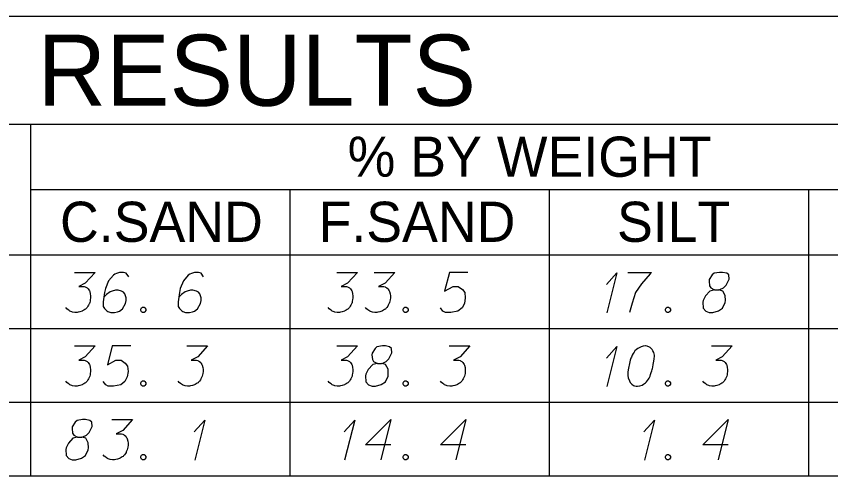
# Model space of a CAD drawing. Extents: x 2074207 to 2076812, y 516372 to 523312.
# Drawn here: x 2076524.4 to 2076621.8, y 518395.3 to 518450.2 of the extents above; entities that cross this region are included whole.
import ezdxf

# ---------------------------------------------------------------- set-up
doc = ezdxf.new("R2010")
doc.units = 0
for name, color, linetype in [('Prop DirtTable_ Soil Test Results - Outline (Major)', 7, 'Continuous'), ('Prop DirtTable_ Soil Test Results - Outline (Minor)', 7, 'Continuous'), ('Prop DirtTable_ Soil Test Results - Tx (Header - Large)', 7, 'Continuous'), ('Prop DirtTable_ Soil Test Results - Tx (Header - Small)', 7, 'Continuous'), ('Prop DirtTable_ Soil Test Results - Tx (Sample Data)', 7, 'Continuous')]:
    doc.layers.add(name, color=color, linetype=linetype)

msp = doc.modelspace()

# ---------------------------------------------------------------- linework, layer by layer
at = {"layer": 'Prop DirtTable_ Soil Test Results - Outline (Major)'}
for p, q in [((2076260.609, 518450.214), (2076811.903, 518450.214)), ((2076260.609, 518421.729), (2076811.903, 518421.729)), ((2076260.609, 518421.729), (2076811.903, 518421.729)), ((2076260.609, 518395.329), (2076811.903, 518395.329))]:
    msp.add_line(p, q, dxfattribs=at)
at = {"layer": 'Prop DirtTable_ Soil Test Results - Outline (Minor)'}
for p, q in [((2076260.609, 518437.329), (2076811.903, 518437.329)), ((2076526.074, 518437.329), (2076526.074, 518412.929)), ((2076526.074, 518429.529), (2076731.93, 518429.529)), ((2076557.094, 518429.529), (2076557.094, 518412.929)), ((2076588.114, 518429.529), (2076588.114, 518412.929)), ((2076619.134, 518412.929), (2076619.134, 518429.529)), ((2076260.609, 518412.929), (2076811.903, 518412.929)), ((2076260.609, 518412.929), (2076811.903, 518412.929)), ((2076526.074, 518412.929), (2076526.074, 518404.129)), ((2076557.094, 518412.929), (2076557.094, 518404.129)), ((2076588.114, 518412.929), (2076588.114, 518404.129)), ((2076619.134, 518404.129), (2076619.134, 518412.929)), ((2076260.609, 518404.129), (2076811.903, 518404.129)), ((2076260.609, 518404.129), (2076811.903, 518404.129)), ((2076526.074, 518404.129), (2076526.074, 518395.329)), ((2076557.094, 518404.129), (2076557.094, 518395.329)), ((2076588.114, 518404.129), (2076588.114, 518395.329)), ((2076619.134, 518395.329), (2076619.134, 518404.129)), ((2076260.609, 518395.329), (2076811.903, 518395.329))]:
    msp.add_line(p, q, dxfattribs=at)
at = {"layer": 'Prop DirtTable_ Soil Test Results - Tx (Sample Data)'}
for points in [[(2076531.339, 518419.625), (2076533.808, 518419.625), (2076532.644, 518418.34), (2076531.868, 518417.924), (2076532.503, 518417.924), (2076532.644, 518417.887), (2076532.714, 518417.849), (2076532.785, 518417.811), (2076532.855, 518417.773), (2076532.997, 518417.66), (2076533.067, 518417.546), (2076533.138, 518417.433), (2076533.173, 518417.32), (2076533.243, 518417.055), (2076533.279, 518416.828), (2076533.279, 518416.715), (2076533.279, 518416.564), (2076533.243, 518416.337), (2076533.208, 518416.186), (2076533.173, 518416.035), (2076533.138, 518415.921), (2076533.102, 518415.846), (2076533.067, 518415.77), (2076533.032, 518415.694), (2076532.961, 518415.581), (2076532.855, 518415.43), (2076532.75, 518415.317), (2076532.679, 518415.241), (2076532.573, 518415.165), (2076532.467, 518415.09), (2076532.326, 518415.014), (2076532.256, 518414.976), (2076532.009, 518414.901), (2076531.797, 518414.863), (2076531.656, 518414.825), (2076531.409, 518414.825), (2076531.127, 518414.863), (2076531.021, 518414.901), (2076530.915, 518414.939), (2076530.809, 518414.976), (2076530.704, 518415.052), (2076530.598, 518415.128), (2076530.421, 518415.279), (2076530.316, 518415.43)], [(2076537.829, 518419.096), (2076537.547, 518419.512), (2076537.23, 518419.625), (2076536.736, 518419.625), (2076536.383, 518419.474), (2076536.171, 518419.398), (2076535.995, 518419.285), (2076535.431, 518418.605), (2076535.043, 518417.698), (2076534.937, 518417.206), (2076534.796, 518416.11), (2076534.796, 518415.543), (2076534.937, 518415.317), (2076535.219, 518415.014), (2076535.325, 518414.939), (2076535.678, 518414.825), (2076536.136, 518414.825), (2076536.489, 518414.901), (2076536.736, 518414.976), (2076537.089, 518415.279), (2076537.441, 518415.883), (2076537.547, 518416.261), (2076537.547, 518416.564), (2076537.371, 518417.055), (2076537.23, 518417.244), (2076536.983, 518417.395), (2076536.559, 518417.509), (2076536.242, 518417.509), (2076535.854, 518417.395), (2076535.607, 518417.282), (2076535.184, 518416.98), (2076534.972, 518416.791), (2076534.866, 518416.677)], [(2076546.789, 518419.096), (2076546.507, 518419.512), (2076546.19, 518419.625), (2076545.696, 518419.625), (2076545.343, 518419.474), (2076545.131, 518419.398), (2076544.955, 518419.285), (2076544.391, 518418.605), (2076544.003, 518417.698), (2076543.897, 518417.206), (2076543.756, 518416.11), (2076543.756, 518415.543), (2076543.897, 518415.317), (2076544.179, 518415.014), (2076544.285, 518414.939), (2076544.638, 518414.825), (2076545.096, 518414.825), (2076545.449, 518414.901), (2076545.696, 518414.976), (2076546.049, 518415.279), (2076546.401, 518415.883), (2076546.507, 518416.261), (2076546.507, 518416.564), (2076546.331, 518417.055), (2076546.19, 518417.244), (2076545.943, 518417.395), (2076545.519, 518417.509), (2076545.202, 518417.509), (2076544.814, 518417.395), (2076544.567, 518417.282), (2076544.144, 518416.98), (2076543.932, 518416.791), (2076543.826, 518416.677)], [(2076562.699, 518419.625), (2076565.168, 518419.625), (2076564.004, 518418.34), (2076563.228, 518417.924), (2076563.863, 518417.924), (2076564.004, 518417.887), (2076564.074, 518417.849), (2076564.145, 518417.811), (2076564.215, 518417.773), (2076564.357, 518417.66), (2076564.427, 518417.546), (2076564.498, 518417.433), (2076564.533, 518417.32), (2076564.603, 518417.055), (2076564.639, 518416.828), (2076564.639, 518416.715), (2076564.639, 518416.564), (2076564.603, 518416.337), (2076564.568, 518416.186), (2076564.533, 518416.035), (2076564.498, 518415.921), (2076564.462, 518415.846), (2076564.427, 518415.77), (2076564.392, 518415.694), (2076564.321, 518415.581), (2076564.215, 518415.43), (2076564.11, 518415.317), (2076564.039, 518415.241), (2076563.933, 518415.165), (2076563.827, 518415.09), (2076563.686, 518415.014), (2076563.616, 518414.976), (2076563.369, 518414.901), (2076563.157, 518414.863), (2076563.016, 518414.825), (2076562.769, 518414.825), (2076562.487, 518414.863), (2076562.381, 518414.901), (2076562.275, 518414.939), (2076562.169, 518414.976), (2076562.064, 518415.052), (2076561.958, 518415.128), (2076561.781, 518415.279), (2076561.676, 518415.43)], [(2076567.179, 518419.625), (2076569.648, 518419.625), (2076568.484, 518418.34), (2076567.708, 518417.924), (2076568.343, 518417.924), (2076568.484, 518417.887), (2076568.554, 518417.849), (2076568.625, 518417.811), (2076568.695, 518417.773), (2076568.837, 518417.66), (2076568.907, 518417.546), (2076568.978, 518417.433), (2076569.013, 518417.32), (2076569.083, 518417.055), (2076569.119, 518416.828), (2076569.119, 518416.715), (2076569.119, 518416.564), (2076569.083, 518416.337), (2076569.048, 518416.186), (2076569.013, 518416.035), (2076568.978, 518415.921), (2076568.942, 518415.846), (2076568.907, 518415.77), (2076568.872, 518415.694), (2076568.801, 518415.581), (2076568.695, 518415.43), (2076568.59, 518415.317), (2076568.519, 518415.241), (2076568.413, 518415.165), (2076568.307, 518415.09), (2076568.166, 518415.014), (2076568.096, 518414.976), (2076567.849, 518414.901), (2076567.637, 518414.863), (2076567.496, 518414.825), (2076567.249, 518414.825), (2076566.967, 518414.863), (2076566.861, 518414.901), (2076566.755, 518414.939), (2076566.649, 518414.976), (2076566.544, 518415.052), (2076566.438, 518415.128), (2076566.261, 518415.279), (2076566.156, 518415.43)], [(2076578.396, 518419.625), (2076576.174, 518419.625), (2076575.609, 518417.357), (2076576.632, 518417.924), (2076577.232, 518417.924), (2076577.726, 518417.584), (2076578.008, 518417.206), (2076578.079, 518416.564), (2076577.973, 518415.921), (2076577.691, 518415.392), (2076577.197, 518414.976), (2076576.35, 518414.825), (2076575.715, 518414.825), (2076575.398, 518414.976), (2076575.116, 518415.392)], [(2076594.94, 518418.189), (2076596.21, 518419.55), (2076595.011, 518414.787)], [(2076597.516, 518419.625), (2076600.338, 518419.625), (2076600.161, 518419.436), (2076599.138, 518418.265), (2076598.433, 518417.206), (2076598.009, 518415.959), (2076597.727, 518414.825)], [(2076607.887, 518417.546), (2076608.38, 518417.546), (2076608.522, 518417.584), (2076608.945, 518417.773), (2076609.262, 518418.076), (2076609.615, 518418.794), (2076609.58, 518419.323), (2076609.333, 518419.512), (2076608.839, 518419.625), (2076608.486, 518419.625), (2076607.816, 518419.512), (2076607.604, 518419.323), (2076607.252, 518418.756), (2076607.216, 518418.567), (2076607.287, 518418), (2076607.428, 518417.773), (2076607.887, 518417.546), (2076607.322, 518417.395), (2076606.793, 518416.828), (2076606.511, 518416.261), (2076606.476, 518416.072), (2076606.511, 518415.354), (2076606.828, 518414.976), (2076607.252, 518414.825), (2076607.675, 518414.825), (2076608.345, 518415.014), (2076608.839, 518415.354), (2076609.157, 518416.035), (2076609.192, 518416.261), (2076609.157, 518416.866), (2076608.874, 518417.395), (2076608.38, 518417.546)], [(2076539.487, 518415.468), (2076539.664, 518415.468), (2076539.769, 518415.392), (2076539.875, 518415.241), (2076539.875, 518415.052), (2076539.769, 518414.901), (2076539.664, 518414.825), (2076539.487, 518414.825), (2076539.381, 518414.901), (2076539.276, 518415.052), (2076539.276, 518415.241), (2076539.381, 518415.392), (2076539.487, 518415.468)], [(2076570.847, 518415.468), (2076571.024, 518415.468), (2076571.129, 518415.392), (2076571.235, 518415.241), (2076571.235, 518415.052), (2076571.129, 518414.901), (2076571.024, 518414.825), (2076570.847, 518414.825), (2076570.741, 518414.901), (2076570.636, 518415.052), (2076570.636, 518415.241), (2076570.741, 518415.392), (2076570.847, 518415.468)], [(2076602.207, 518415.468), (2076602.384, 518415.468), (2076602.489, 518415.392), (2076602.595, 518415.241), (2076602.595, 518415.052), (2076602.489, 518414.901), (2076602.384, 518414.825), (2076602.207, 518414.825), (2076602.101, 518414.901), (2076601.996, 518415.052), (2076601.996, 518415.241), (2076602.101, 518415.392), (2076602.207, 518415.468)], [(2076531.339, 518410.825), (2076533.808, 518410.825), (2076532.644, 518409.54), (2076531.868, 518409.124), (2076532.503, 518409.124), (2076532.644, 518409.087), (2076532.714, 518409.049), (2076532.785, 518409.011), (2076532.855, 518408.973), (2076532.997, 518408.86), (2076533.067, 518408.746), (2076533.138, 518408.633), (2076533.173, 518408.52), (2076533.243, 518408.255), (2076533.279, 518408.028), (2076533.279, 518407.915), (2076533.279, 518407.764), (2076533.243, 518407.537), (2076533.208, 518407.386), (2076533.173, 518407.235), (2076533.138, 518407.121), (2076533.102, 518407.046), (2076533.067, 518406.97), (2076533.032, 518406.894), (2076532.961, 518406.781), (2076532.855, 518406.63), (2076532.75, 518406.517), (2076532.679, 518406.441), (2076532.573, 518406.365), (2076532.467, 518406.29), (2076532.326, 518406.214), (2076532.256, 518406.176), (2076532.009, 518406.101), (2076531.797, 518406.063), (2076531.656, 518406.025), (2076531.409, 518406.025), (2076531.127, 518406.063), (2076531.021, 518406.101), (2076530.915, 518406.139), (2076530.809, 518406.176), (2076530.704, 518406.252), (2076530.598, 518406.328), (2076530.421, 518406.479), (2076530.316, 518406.63)], [(2076538.076, 518410.825), (2076535.854, 518410.825), (2076535.289, 518408.557), (2076536.312, 518409.124), (2076536.912, 518409.124), (2076537.406, 518408.784), (2076537.688, 518408.406), (2076537.759, 518407.764), (2076537.653, 518407.121), (2076537.371, 518406.592), (2076536.877, 518406.176), (2076536.03, 518406.025), (2076535.395, 518406.025), (2076535.078, 518406.176), (2076534.796, 518406.592)], [(2076544.779, 518410.825), (2076547.248, 518410.825), (2076546.084, 518409.54), (2076545.308, 518409.124), (2076545.943, 518409.124), (2076546.084, 518409.087), (2076546.154, 518409.049), (2076546.225, 518409.011), (2076546.295, 518408.973), (2076546.437, 518408.86), (2076546.507, 518408.746), (2076546.578, 518408.633), (2076546.613, 518408.52), (2076546.683, 518408.255), (2076546.719, 518408.028), (2076546.719, 518407.915), (2076546.719, 518407.764), (2076546.683, 518407.537), (2076546.648, 518407.386), (2076546.613, 518407.235), (2076546.578, 518407.121), (2076546.542, 518407.046), (2076546.507, 518406.97), (2076546.472, 518406.894), (2076546.401, 518406.781), (2076546.295, 518406.63), (2076546.19, 518406.517), (2076546.119, 518406.441), (2076546.013, 518406.365), (2076545.907, 518406.29), (2076545.766, 518406.214), (2076545.696, 518406.176), (2076545.449, 518406.101), (2076545.237, 518406.063), (2076545.096, 518406.025), (2076544.849, 518406.025), (2076544.567, 518406.063), (2076544.461, 518406.101), (2076544.355, 518406.139), (2076544.249, 518406.176), (2076544.144, 518406.252), (2076544.038, 518406.328), (2076543.861, 518406.479), (2076543.756, 518406.63)], [(2076562.699, 518410.825), (2076565.168, 518410.825), (2076564.004, 518409.54), (2076563.228, 518409.124), (2076563.863, 518409.124), (2076564.004, 518409.087), (2076564.074, 518409.049), (2076564.145, 518409.011), (2076564.215, 518408.973), (2076564.357, 518408.86), (2076564.427, 518408.746), (2076564.498, 518408.633), (2076564.533, 518408.52), (2076564.603, 518408.255), (2076564.639, 518408.028), (2076564.639, 518407.915), (2076564.639, 518407.764), (2076564.603, 518407.537), (2076564.568, 518407.386), (2076564.533, 518407.235), (2076564.498, 518407.121), (2076564.462, 518407.046), (2076564.427, 518406.97), (2076564.392, 518406.894), (2076564.321, 518406.781), (2076564.215, 518406.63), (2076564.11, 518406.517), (2076564.039, 518406.441), (2076563.933, 518406.365), (2076563.827, 518406.29), (2076563.686, 518406.214), (2076563.616, 518406.176), (2076563.369, 518406.101), (2076563.157, 518406.063), (2076563.016, 518406.025), (2076562.769, 518406.025), (2076562.487, 518406.063), (2076562.381, 518406.101), (2076562.275, 518406.139), (2076562.169, 518406.176), (2076562.064, 518406.252), (2076561.958, 518406.328), (2076561.781, 518406.479), (2076561.676, 518406.63)], [(2076567.567, 518408.746), (2076568.06, 518408.746), (2076568.202, 518408.784), (2076568.625, 518408.973), (2076568.942, 518409.276), (2076569.295, 518409.994), (2076569.26, 518410.523), (2076569.013, 518410.712), (2076568.519, 518410.825), (2076568.166, 518410.825), (2076567.496, 518410.712), (2076567.284, 518410.523), (2076566.932, 518409.956), (2076566.896, 518409.767), (2076566.967, 518409.2), (2076567.108, 518408.973), (2076567.567, 518408.746), (2076567.002, 518408.595), (2076566.473, 518408.028), (2076566.191, 518407.461), (2076566.156, 518407.272), (2076566.191, 518406.554), (2076566.508, 518406.176), (2076566.932, 518406.025), (2076567.355, 518406.025), (2076568.025, 518406.214), (2076568.519, 518406.554), (2076568.837, 518407.235), (2076568.872, 518407.461), (2076568.837, 518408.066), (2076568.554, 518408.595), (2076568.06, 518408.746)], [(2076576.139, 518410.825), (2076578.608, 518410.825), (2076577.444, 518409.54), (2076576.668, 518409.124), (2076577.303, 518409.124), (2076577.444, 518409.087), (2076577.514, 518409.049), (2076577.585, 518409.011), (2076577.655, 518408.973), (2076577.797, 518408.86), (2076577.867, 518408.746), (2076577.938, 518408.633), (2076577.973, 518408.52), (2076578.043, 518408.255), (2076578.079, 518408.028), (2076578.079, 518407.915), (2076578.079, 518407.764), (2076578.043, 518407.537), (2076578.008, 518407.386), (2076577.973, 518407.235), (2076577.938, 518407.121), (2076577.902, 518407.046), (2076577.867, 518406.97), (2076577.832, 518406.894), (2076577.761, 518406.781), (2076577.655, 518406.63), (2076577.55, 518406.517), (2076577.479, 518406.441), (2076577.373, 518406.365), (2076577.267, 518406.29), (2076577.126, 518406.214), (2076577.056, 518406.176), (2076576.809, 518406.101), (2076576.597, 518406.063), (2076576.456, 518406.025), (2076576.209, 518406.025), (2076575.927, 518406.063), (2076575.821, 518406.101), (2076575.715, 518406.139), (2076575.609, 518406.176), (2076575.504, 518406.252), (2076575.398, 518406.328), (2076575.221, 518406.479), (2076575.116, 518406.63)], [(2076594.94, 518409.389), (2076596.21, 518410.75), (2076595.011, 518405.987)], [(2076599.632, 518410.825), (2076599.562, 518410.825), (2076599.35, 518410.787), (2076599.209, 518410.75), (2076599.103, 518410.712), (2076598.927, 518410.636), (2076598.715, 518410.523), (2076598.539, 518410.409), (2076598.362, 518410.258), (2076598.256, 518410.107), (2076598.151, 518409.918), (2076598.045, 518409.729), (2076597.939, 518409.502), (2076597.868, 518409.351), (2076597.798, 518409.124), (2076597.692, 518408.746), (2076597.586, 518408.18), (2076597.516, 518407.726), (2076597.516, 518407.31), (2076597.551, 518407.008), (2076597.692, 518406.668), (2076597.798, 518406.479), (2076597.974, 518406.252), (2076598.186, 518406.101), (2076598.292, 518406.063), (2076598.503, 518406.025), (2076598.68, 518406.025), (2076598.962, 518406.063), (2076599.209, 518406.139), (2076599.385, 518406.252), (2076599.632, 518406.441), (2076599.738, 518406.554), (2076599.879, 518406.705), (2076599.985, 518406.857), (2076600.055, 518406.97), (2076600.126, 518407.159), (2076600.161, 518407.235), (2076600.232, 518407.424), (2076600.302, 518407.65), (2076600.373, 518407.877), (2076600.408, 518408.028), (2076600.443, 518408.142), (2076600.479, 518408.293), (2076600.549, 518408.633), (2076600.585, 518408.822), (2076600.62, 518409.011), (2076600.655, 518409.276), (2076600.69, 518409.616), (2076600.69, 518409.729), (2076600.655, 518409.88), (2076600.62, 518410.031), (2076600.514, 518410.258), (2076600.408, 518410.409), (2076600.302, 518410.523), (2076600.161, 518410.636), (2076600.02, 518410.712), (2076599.914, 518410.75), (2076599.809, 518410.787), (2076599.632, 518410.825)], [(2076607.499, 518410.825), (2076609.968, 518410.825), (2076608.804, 518409.54), (2076608.028, 518409.124), (2076608.663, 518409.124), (2076608.804, 518409.087), (2076608.874, 518409.049), (2076608.945, 518409.011), (2076609.015, 518408.973), (2076609.157, 518408.86), (2076609.227, 518408.746), (2076609.298, 518408.633), (2076609.333, 518408.52), (2076609.403, 518408.255), (2076609.439, 518408.028), (2076609.439, 518407.915), (2076609.439, 518407.764), (2076609.403, 518407.537), (2076609.368, 518407.386), (2076609.333, 518407.235), (2076609.298, 518407.121), (2076609.262, 518407.046), (2076609.227, 518406.97), (2076609.192, 518406.894), (2076609.121, 518406.781), (2076609.015, 518406.63), (2076608.91, 518406.517), (2076608.839, 518406.441), (2076608.733, 518406.365), (2076608.627, 518406.29), (2076608.486, 518406.214), (2076608.416, 518406.176), (2076608.169, 518406.101), (2076607.957, 518406.063), (2076607.816, 518406.025), (2076607.569, 518406.025), (2076607.287, 518406.063), (2076607.181, 518406.101), (2076607.075, 518406.139), (2076606.969, 518406.176), (2076606.864, 518406.252), (2076606.758, 518406.328), (2076606.581, 518406.479), (2076606.476, 518406.63)], [(2076539.487, 518406.668), (2076539.664, 518406.668), (2076539.769, 518406.592), (2076539.875, 518406.441), (2076539.875, 518406.252), (2076539.769, 518406.101), (2076539.664, 518406.025), (2076539.487, 518406.025), (2076539.381, 518406.101), (2076539.276, 518406.252), (2076539.276, 518406.441), (2076539.381, 518406.592), (2076539.487, 518406.668)], [(2076570.847, 518406.668), (2076571.024, 518406.668), (2076571.129, 518406.592), (2076571.235, 518406.441), (2076571.235, 518406.252), (2076571.129, 518406.101), (2076571.024, 518406.025), (2076570.847, 518406.025), (2076570.741, 518406.101), (2076570.636, 518406.252), (2076570.636, 518406.441), (2076570.741, 518406.592), (2076570.847, 518406.668)], [(2076602.207, 518406.668), (2076602.384, 518406.668), (2076602.489, 518406.592), (2076602.595, 518406.441), (2076602.595, 518406.252), (2076602.489, 518406.101), (2076602.384, 518406.025), (2076602.207, 518406.025), (2076602.101, 518406.101), (2076601.996, 518406.252), (2076601.996, 518406.441), (2076602.101, 518406.592), (2076602.207, 518406.668)], [(2076531.727, 518399.946), (2076532.22, 518399.946), (2076532.362, 518399.984), (2076532.785, 518400.173), (2076533.102, 518400.476), (2076533.455, 518401.194), (2076533.42, 518401.723), (2076533.173, 518401.912), (2076532.679, 518402.025), (2076532.326, 518402.025), (2076531.656, 518401.912), (2076531.444, 518401.723), (2076531.092, 518401.156), (2076531.056, 518400.967), (2076531.127, 518400.4), (2076531.268, 518400.173), (2076531.727, 518399.946), (2076531.162, 518399.795), (2076530.633, 518399.228), (2076530.351, 518398.661), (2076530.316, 518398.472), (2076530.351, 518397.754), (2076530.668, 518397.376), (2076531.092, 518397.225), (2076531.515, 518397.225), (2076532.185, 518397.414), (2076532.679, 518397.754), (2076532.997, 518398.435), (2076533.032, 518398.661), (2076532.997, 518399.266), (2076532.714, 518399.795), (2076532.22, 518399.946)], [(2076535.819, 518402.025), (2076538.288, 518402.025), (2076537.124, 518400.74), (2076536.348, 518400.324), (2076536.983, 518400.324), (2076537.124, 518400.287), (2076537.194, 518400.249), (2076537.265, 518400.211), (2076537.335, 518400.173), (2076537.477, 518400.06), (2076537.547, 518399.946), (2076537.618, 518399.833), (2076537.653, 518399.72), (2076537.723, 518399.455), (2076537.759, 518399.228), (2076537.759, 518399.115), (2076537.759, 518398.964), (2076537.723, 518398.737), (2076537.688, 518398.586), (2076537.653, 518398.435), (2076537.618, 518398.321), (2076537.582, 518398.246), (2076537.547, 518398.17), (2076537.512, 518398.094), (2076537.441, 518397.981), (2076537.335, 518397.83), (2076537.23, 518397.717), (2076537.159, 518397.641), (2076537.053, 518397.565), (2076536.947, 518397.49), (2076536.806, 518397.414), (2076536.736, 518397.376), (2076536.489, 518397.301), (2076536.277, 518397.263), (2076536.136, 518397.225), (2076535.889, 518397.225), (2076535.607, 518397.263), (2076535.501, 518397.301), (2076535.395, 518397.339), (2076535.289, 518397.376), (2076535.184, 518397.452), (2076535.078, 518397.528), (2076534.901, 518397.679), (2076534.796, 518397.83)], [(2076545.66, 518400.589), (2076546.93, 518401.95), (2076545.731, 518397.187)], [(2076563.58, 518400.589), (2076564.85, 518401.95), (2076563.651, 518397.187)], [(2076569.189, 518399.002), (2076566.156, 518399.002), (2076569.189, 518402.025), (2076567.99, 518397.225)], [(2076578.149, 518399.002), (2076575.116, 518399.002), (2076578.149, 518402.025), (2076576.95, 518397.225)], [(2076599.42, 518400.589), (2076600.69, 518401.95), (2076599.491, 518397.187)], [(2076609.509, 518399.002), (2076606.476, 518399.002), (2076609.509, 518402.025), (2076608.31, 518397.225)], [(2076539.487, 518397.868), (2076539.664, 518397.868), (2076539.769, 518397.792), (2076539.875, 518397.641), (2076539.875, 518397.452), (2076539.769, 518397.301), (2076539.664, 518397.225), (2076539.487, 518397.225), (2076539.381, 518397.301), (2076539.276, 518397.452), (2076539.276, 518397.641), (2076539.381, 518397.792), (2076539.487, 518397.868)], [(2076570.847, 518397.868), (2076571.024, 518397.868), (2076571.129, 518397.792), (2076571.235, 518397.641), (2076571.235, 518397.452), (2076571.129, 518397.301), (2076571.024, 518397.225), (2076570.847, 518397.225), (2076570.741, 518397.301), (2076570.636, 518397.452), (2076570.636, 518397.641), (2076570.741, 518397.792), (2076570.847, 518397.868)], [(2076602.207, 518397.868), (2076602.384, 518397.868), (2076602.489, 518397.792), (2076602.595, 518397.641), (2076602.595, 518397.452), (2076602.489, 518397.301), (2076602.384, 518397.225), (2076602.207, 518397.225), (2076602.101, 518397.301), (2076601.996, 518397.452), (2076601.996, 518397.641), (2076602.101, 518397.792), (2076602.207, 518397.868)]]:
    msp.add_lwpolyline(points, dxfattribs=at)

# ---------------------------------------------------------------- texts
at = {"layer": 'Prop DirtTable_ Soil Test Results - Tx (Header - Large)'}
msp.add_text('SOIL TEST RESULTS', height=8.50001, dxfattribs=at).set_placement((2076465.656, 518439.521))
at = {"layer": 'Prop DirtTable_ Soil Test Results - Tx (Header - Small)'}
for s, height, p in [('% BY WEIGHT', 4.79998, (2076564.009, 518431.039)), ('C.SAND', 4.8, (2076529.618, 518423.264)), ('F.SAND', 4.8, (2076560.529, 518423.264)), ('SILT', 4.8, (2076596.215, 518423.264))]:
    msp.add_text(s, height=height, dxfattribs=at).set_placement(p)

doc.saveas('drawing.dxf')
